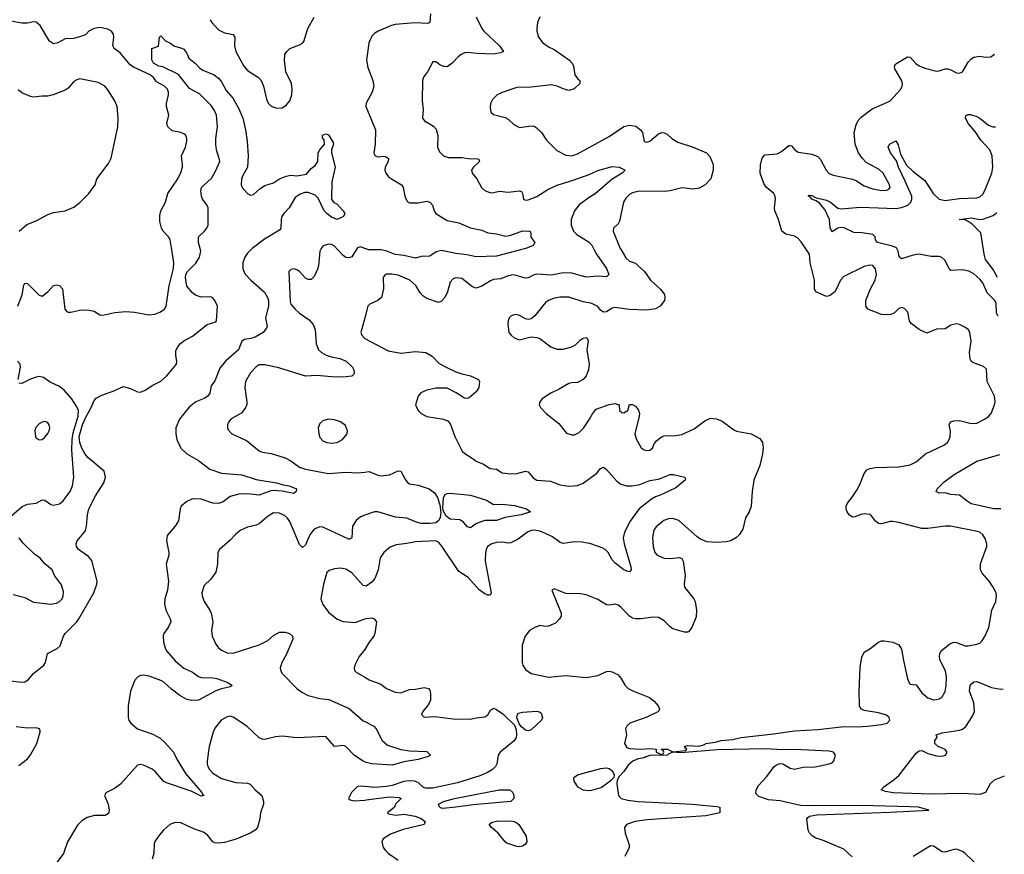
# Model space of a CAD drawing. Header units: inches. Extents: x 2057696 to 2160536, y 827480 to 1016834.
# Tile 273 of 422: x 2137615 to 2144419, y 935824 to 941590. Entities that reach past the tile are written whole.
import ezdxf

# ---------------------------------------------------------------- set-up
doc = ezdxf.new("R2010")
doc.units = ezdxf.units.IN
doc.header["$MEASUREMENT"] = 0
for name, color, linetype in [('C1933', 7, 'Continuous'), ('C1934', 7, 'Continuous'), ('C1943', 7, 'Continuous'), ('C1944', 7, 'Continuous')]:
    doc.layers.add(name, color=color, linetype=linetype)

msp = doc.modelspace()

# ---------------------------------------------------------------- linework, layer by layer
at = {"layer": 'C1933', "color": 5}
for points, elevation in [([(2137550, 937022.7), (2137630, 937013.6), (2137650, 937015.8), (2137674.8, 937030), (2137710, 937074), (2137781.7, 937130), (2137793.7, 937150), (2137808.6, 937211.4), (2137874.5, 937245.5), (2137896.1, 937263.9), (2137917.8, 937330), (2137928.7, 937350), (2138009.8, 937430), (2138023.9, 937450), (2138128.6, 937630), (2138148.2, 937690), (2138149.7, 937710), (2138114, 937854), (2138090, 937881.8), (2138021.6, 937930), (2138007.8, 937950), (2138006, 937970), (2138013, 937990), (2138070, 938058), (2138077.3, 938090), (2138082.9, 938170), (2138094.3, 938210), (2138139.7, 938300.3), (2138196.1, 938390), (2138208.9, 938430), (2138198.2, 938470), (2138085.6, 938565.6), (2138067.5, 938587.5), (2138044.3, 938630), (2138031.8, 938670), (2138027.2, 938710), (2138049.5, 938790), (2138070, 938839.1), (2138109.9, 938910), (2138130, 938959.6), (2138144.6, 938975.4), (2138182.9, 938997.1), (2138272.7, 939027.3), (2138330, 939056.5), (2138382, 939042), (2138430, 939018.6), (2138450, 939017.5), (2138483.5, 939030), (2138535.4, 939064.6), (2138590, 939092.8), (2138630, 939127.1), (2138698.5, 939210), (2138701.5, 939230), (2138694, 939270), (2138695.5, 939304.5), (2138707.8, 939330), (2138726.3, 939353.7), (2138748.9, 939371.1), (2138810, 939404.2), (2138910, 939483.8), (2138970, 939502.3), (2138976.1, 939510), (2138983.2, 939610), (2138964.8, 939650), (2138950, 939668.5), (2138935.8, 939675.8), (2138870, 939672.8), (2138830, 939687.6), (2138810, 939703), (2138769.9, 939750), (2138760.4, 939810), (2138764.3, 939830), (2138774.7, 939850), (2138831.5, 939908.5), (2138858.4, 939950), (2138867.8, 939990), (2138865.1, 940000)], 420), ([(2137602.7, 939610), (2137632, 939690), (2137643.3, 939756.7), (2137650, 939770.5), (2137670, 939767.7), (2137750, 939686), (2137770, 939680.4), (2137809.5, 939710), (2137850, 939753.4), (2137870, 939757.3), (2137890, 939754), (2137910.5, 939730), (2137928.2, 939590), (2137937.5, 939577.5), (2137950.5, 939570.5), (2137970, 939568.5), (2138030, 939582.6), (2138084.7, 939584.7), (2138130, 939575.5), (2138170, 939550.7), (2138190, 939547.7), (2138272, 939568), (2138350, 939574.7), (2138409.2, 939569.2), (2138510, 939551.5), (2138550, 939556.5), (2138584.5, 939570), (2138615.1, 939590), (2138628.4, 939611.6), (2138648.6, 939751.4), (2138678, 939870), (2138679.8, 939910), (2138665.7, 940000)], 440), ([(2139212.1, 940000), (2139190, 939976), (2139172.3, 939950), (2139158, 939910), (2139157.8, 939870), (2139163.6, 939850), (2139175.6, 939830), (2139212.8, 939790), (2139306.5, 939706.5), (2139328.4, 939670), (2139335.2, 939650), (2139334.7, 939610), (2139314.9, 939530), (2139326, 939470), (2139322, 939458), (2139298, 939430), (2139242.4, 939397.6), (2139213.1, 939386.9), (2139170, 939379.5), (2139151.5, 939368.5), (2139128.4, 939310), (2139037.7, 939230), (2138998.1, 939181.9), (2138964.3, 939095.7), (2138938.7, 939061.3), (2138928.8, 939010), (2138915.5, 938990), (2138890, 938972.1), (2138833.2, 938950), (2138787.4, 938912.6), (2138718.8, 938830), (2138694.2, 938770), (2138694.2, 938730), (2138701.8, 938690), (2138730, 938628.8), (2138770, 938590.2), (2138850, 938543.6), (2138930, 938485.2), (2139010, 938457.1), (2139150, 938445.4), (2139250, 938413.4), (2139390, 938391.5), (2139436.9, 938376.9), (2139478, 938370), (2139527.3, 938350), (2139526.8, 938330), (2139510, 938316), (2139430, 938333.6), (2139370, 938336.8), (2139350, 938334.5), (2139270, 938305.6), (2139190, 938315), (2139130, 938312.7), (2139070, 938295.8), (2139021.7, 938258.3), (2138990, 938246.5), (2138950, 938250.5), (2138870, 938277.7), (2138810, 938280.7), (2138770, 938260.7), (2138731.6, 938230), (2138724.7, 938210), (2138713, 938127), (2138690, 938092), (2138633.8, 938026.2), (2138630.3, 937990), (2138646.7, 937910), (2138645.3, 937890), (2138627.9, 937827.9), (2138644.2, 937710), (2138635.9, 937650), (2138617.8, 937590), (2138615.6, 937555.6), (2138625.3, 937510), (2138656.4, 937450), (2138659.3, 937430), (2138641.6, 937390), (2138612.2, 937350), (2138607.8, 937332.3), (2138610.2, 937290), (2138619.7, 937250), (2138630.3, 937230), (2138690, 937159.6), (2138750, 937109.1), (2138810, 937081.8), (2138850, 937053.2), (2138870, 937044.7), (2138950, 937043.8), (2138977.6, 937037.6), (2139053.4, 937010), (2139082.8, 936990), (2139070, 936982), (2139010, 936967.8), (2138970, 936953.1), (2138850.1, 936889.9), (2138805.8, 936885.8), (2138770, 936893.7), (2138721.5, 936921.5), (2138664, 936964), (2138612.5, 937012.5), (2138590, 937025.8), (2138510, 937055.3), (2138470, 937062), (2138450, 937058.7), (2138430, 937047.8), (2138412.2, 937027.8), (2138380.9, 936950), (2138365.5, 936850), (2138365.3, 936770), (2138370.3, 936750), (2138383.1, 936730), (2138430, 936691.5), (2138535, 936655), (2138585.6, 936625.6), (2138617.3, 936597.3), (2138678, 936530), (2138700.3, 936480.3), (2138761.8, 936381.8), (2138874.9, 936250), (2138878, 936238), (2138890.5, 936229.5), (2138870, 936225.6), (2138799.5, 936259.5), (2138630, 936317.5), (2138609.9, 936329.9), (2138553.6, 936393.6), (2138530, 936412.5), (2138470, 936440.4), (2138450, 936444.7), (2138430, 936439.6), (2138311.8, 936308.2), (2138270, 936278.3), (2138210.4, 936249.6), (2138202, 936230), (2138226.2, 936170), (2138232.8, 936127.2), (2138230, 936105.2), (2138207, 936093), (2138131.6, 936091.6), (2138081.9, 936078.1), (2138043.8, 936056.2), (2138015.4, 936024.6), (2137946.2, 935910), (2137918.4, 935830), (2137872.3, 935767.7)], 420), ([(2139694.4, 940000), (2139690.3, 939989.8), (2139680.3, 939890), (2139673.8, 939866.2), (2139650, 939815.3), (2139630, 939794), (2139610, 939794), (2139590, 939804), (2139549, 939850), (2139530, 939862.7), (2139510, 939869.2), (2139490, 939865.2), (2139474.8, 939850), (2139483.7, 939643.7), (2139490, 939625.5), (2139519.5, 939590), (2139550, 939562), (2139615.4, 939515.4), (2139643.6, 939483.6), (2139658, 939450), (2139664.2, 939350), (2139681.1, 939310), (2139701.1, 939290), (2139732.2, 939272.2), (2139770, 939259.7), (2139826.8, 939250), (2139870.5, 939230), (2139914.9, 939190), (2139925.5, 939170), (2139927.7, 939150), (2139921.6, 939138.4), (2139910, 939127.8), (2139850, 939121.1), (2139770, 939121.7), (2139668.9, 939131.1), (2139590, 939128.4), (2139405.4, 939185.4), (2139310, 939206.5), (2139270, 939206), (2139250, 939192.6), (2139210.3, 939150), (2139175.8, 939090), (2139172.2, 939050), (2139186, 938950), (2139184.9, 938930), (2139176.3, 938910), (2139150, 938875.1), (2139074.8, 938830), (2139058.8, 938810), (2139050.8, 938790), (2139050.8, 938770), (2139056.8, 938756.8), (2139081, 938730), (2139183.7, 938683.7), (2139270, 938610.4), (2139290, 938602.6), (2139352.4, 938592.4), (2139450, 938563.1), (2139490, 938542.4), (2139550, 938499.7), (2139590, 938485), (2139750, 938455.9), (2139870, 938463.9), (2139950, 938459.8), (2140000, 938464.6)], 440), ([(2139941.1, 940000), (2139910, 939952.8), (2139890, 939943.9), (2139870, 939947.4), (2139850, 939959.8), (2139814.3, 940000)], 440), ([(2140000, 939530.1), (2139973, 939430), (2139979.1, 939410), (2139997.3, 939390), (2140000, 939388.6)], 460), ([(2137603.8, 939103.8), (2137620.4, 939190), (2137618.9, 939210), (2137600.9, 939230)], 440), ([(2137544, 938150), (2137632.1, 938227.9), (2137670, 938242.6), (2137729.6, 938250.4), (2137770, 938272.7), (2137790, 938270.4), (2137830, 938241.6), (2137850, 938236.4), (2137890, 938244.9), (2137914.9, 938265.1), (2137963.1, 938330), (2137981.4, 938370), (2137989.8, 938430), (2137976.6, 938616.6), (2137978.1, 938690), (2137984.8, 938735.2), (2138019.2, 938850), (2138021, 938890), (2138010, 938916.3), (2137973.6, 938973.6), (2137923.9, 939030), (2137890, 939055.3), (2137825.5, 939085.5), (2137779.1, 939119.1), (2137750, 939124.2), (2137730, 939120.8), (2137690, 939106.6), (2137630, 939076.9), (2137610, 939079.3)], 440), ([(2140000, 938166.2), (2139970, 938155.6), (2139940.2, 938130), (2139915.2, 938090), (2139910.2, 938009.8), (2139897.8, 938002.3), (2139890, 938000.5), (2139710, 938084.7), (2139690, 938086.6), (2139650.5, 938070), (2139640.7, 938059.3), (2139619.6, 938030), (2139590, 937961.2), (2139570, 937944), (2139550, 937965.2), (2139483, 938123), (2139466.7, 938146.7), (2139444.5, 938164.5), (2139410, 938180.3), (2139370, 938182.7), (2139324.5, 938155.6), (2139270, 938106), (2139250, 938097.3), (2139190, 938085.1), (2139139.8, 938060.2), (2139107.1, 938032.9), (2139068.7, 937991.3), (2138995.5, 937930), (2138984.9, 937910), (2138981.3, 937830), (2138970, 937774), (2138935.8, 937724.2), (2138890, 937681.2), (2138874.4, 937630), (2138875.8, 937610), (2138890.3, 937570), (2138930, 937510.5), (2138938.5, 937490), (2138950.2, 937430), (2138940.2, 937370), (2138946.3, 937330), (2138970, 937276.3), (2138988.4, 937250), (2139010, 937234), (2139050, 937214.9), (2139090, 937213.4), (2139270, 937271.2), (2139330, 937301.8), (2139370, 937336.5), (2139410, 937358.3), (2139450, 937359.5), (2139478.8, 937350), (2139500.7, 937330), (2139502, 937310), (2139457.8, 937202.2), (2139426.5, 937150), (2139415.8, 937110), (2139419.3, 937090), (2139430, 937074), (2139530.3, 936970), (2139564.8, 936944.8), (2139610, 936922.3), (2139690, 936900.6), (2139752.7, 936892.7), (2139891.7, 936831.7), (2139990, 936745.7), (2140000, 936740.8)], 440), ([(2137570, 937619.1), (2137650, 937599.1), (2137710, 937566), (2137830, 937552.4), (2137870, 937558.4), (2137890, 937570.5), (2137909.5, 937590), (2137915.8, 937610), (2137917.1, 937637.1), (2137904.9, 937684.9), (2137856, 937750), (2137839.3, 937790), (2137790, 937831.8), (2137756.9, 937870), (2137717.8, 937897.8), (2137636.3, 937976.3), (2137612.3, 938010)], 440), ([(2140000, 937679.6), (2139990, 937681.6), (2139910, 937769.7), (2139870, 937794), (2139830, 937800.4), (2139790, 937796.8), (2139755, 937785), (2139738, 937770), (2139713.8, 937690), (2139696.5, 937590), (2139710.3, 937550), (2139750, 937497.6), (2139809.3, 937449.3), (2139850, 937432.7), (2139933.4, 937426.6), (2140000, 937449.9)], 460), ([(2140000, 937238.6), (2139960.5, 937190), (2139931.3, 937131.3), (2139927.3, 937110), (2139930, 937094), (2139941.4, 937081.4), (2140000, 937047.8)], 460), ([(2140000, 936462.7), (2139990, 936467.4), (2139930, 936506.6), (2139870, 936568.7), (2139850, 936575.3), (2139789.8, 936569.8), (2139730, 936637.2), (2139530.2, 936629.8), (2139430, 936640.5), (2139383.8, 936636.2), (2139310, 936616.9), (2139290, 936618.7), (2139270, 936629.7), (2139186, 936710), (2139090, 936771.3), (2139070, 936778), (2139050, 936774.3), (2139008.5, 936750), (2138964.8, 936695.2), (2138951.4, 936668.6), (2138924, 936570), (2138911.1, 936470), (2138910.2, 936450), (2138915.8, 936430), (2138926.9, 936410), (2138950, 936384.4), (2139010, 936348.1), (2139110, 936319.1), (2139190, 936316.1), (2139209.2, 936309.2), (2139243.1, 936270), (2139288.9, 936230), (2139300.7, 936190), (2139300.2, 936170), (2139279.3, 936110), (2139274.2, 936070), (2139258.2, 936010), (2139241.8, 935990), (2139209.2, 935970), (2139112.1, 935927.9), (2139030, 935904.7), (2138990, 935900.6), (2138963.6, 935903.6), (2138950.7, 935910.7), (2138914.7, 935954.7), (2138890, 935974.7), (2138819.7, 935999.7), (2138730, 936042.3), (2138690, 936043.5), (2138654, 936030), (2138610, 935991.8), (2138581.1, 935958.9), (2138550, 935912.7), (2138543.8, 935896.2), (2138541.3, 935830), (2138530.4, 935790)], 440), ([(2137610, 936436.5), (2137670, 936483.1), (2137690, 936510.4), (2137734, 936590), (2137758, 936670), (2137756.6, 936676.6), (2137751.3, 936691.3), (2137730, 936697.6), (2137670, 936696.1), (2137590, 936704)], 420), ([(2140000, 936291.9), (2139970, 936294.7), (2139950, 936291.5), (2139908.9, 936251.1), (2139887.3, 936210), (2139900.3, 936200.3), (2139930, 936193.7), (2140000, 936198.9)], 460)]:
    msp.add_lwpolyline(points, dxfattribs=dict(at, elevation=elevation))
at = {"layer": 'C1933', "color": 5, "elevation": 460}
for points in [[(2139750, 938829.6), (2139710, 938819.5), (2139690, 938801.2), (2139678, 938770), (2139681.6, 938730), (2139690, 938702.8), (2139710, 938681.6), (2139738, 938670), (2139770, 938663.7), (2139810, 938668.5), (2139846, 938690), (2139879.3, 938730), (2139880.9, 938750), (2139867.2, 938787.2), (2139831.4, 938811.4), (2139790, 938825.1)], [(2137790, 938814), (2137770, 938809.4), (2137750, 938798), (2137725.5, 938770), (2137719.1, 938750), (2137724, 938710), (2137730, 938698), (2137750, 938687.3), (2137770, 938690.8), (2137790, 938706.8), (2137810, 938731), (2137818.4, 938750), (2137822.9, 938770), (2137818.4, 938790), (2137810, 938805.2), (2137802, 938810)]]:
    msp.add_lwpolyline(points, close=True, dxfattribs=at)
at = {"layer": 'C1934', "color": 5}
for points, elevation in [([(2138665.7, 940000), (2138654.7, 940070), (2138643.1, 940090), (2138606, 940130), (2138595, 940150), (2138584.2, 940195.8), (2138583, 940237), (2138591.3, 940270), (2138623.6, 940330), (2138638.4, 940390), (2138708.2, 940490), (2138730, 940534.8), (2138740.5, 940570), (2138741.3, 940590), (2138734, 940650), (2138760.5, 940710), (2138771.1, 940750), (2138771.6, 940770), (2138763.7, 940790), (2138750, 940800.7), (2138729.7, 940809.7), (2138670, 940822.4), (2138638.7, 940850), (2138633, 940873), (2138645.1, 940930), (2138629.8, 940989.8), (2138629.8, 941010), (2138644.7, 941070), (2138644.7, 941090), (2138636.4, 941110), (2138615.8, 941130), (2138561.8, 941161.8), (2138540.7, 941190), (2138516.4, 941210), (2138402.6, 941262.6), (2138378.4, 941278.4), (2138310, 941361.5), (2138267.8, 941390), (2138258, 941410), (2138266, 941470), (2138263.1, 941490), (2138250.6, 941510.6), (2138224.4, 941524.4), (2138170, 941535), (2138130.7, 941530), (2138094, 941510), (2138072.3, 941487.7), (2138058.4, 941481.6), (2137990, 941460.3), (2137930, 941458.7), (2137878.8, 941430), (2137850, 941422.4), (2137822, 941442), (2137757.8, 941550), (2137730, 941573.6), (2137710, 941575), (2137670, 941566.5), (2137630, 941565), (2137530, 941584.9)], 440), ([(2138932.2, 941590), (2138943.1, 941570), (2138990, 941519.5), (2139030, 941498.3), (2139090, 941488), (2139101.1, 941470), (2139100.7, 941410), (2139109.1, 941370), (2139165.5, 941270), (2139190, 941238), (2139265.5, 941190), (2139283.1, 941170), (2139300.3, 941130), (2139320.9, 941040.9), (2139333.1, 941013.1), (2139353.1, 940993.1), (2139390, 940978.4), (2139430, 940981.6), (2139458.2, 941001.8), (2139482.4, 941030), (2139496, 941070), (2139498.8, 941110), (2139493.8, 941150), (2139454.6, 941230), (2139444.8, 941310), (2139448.7, 941350), (2139460.5, 941370), (2139481.6, 941390), (2139550, 941415.6), (2139570, 941427.2), (2139579.6, 941440.4), (2139607.1, 941530), (2139650, 941606.7)], 440), ([(2138865.1, 940000), (2138851.4, 940050), (2138850.7, 940089.3), (2138893.6, 940130), (2138909.8, 940150), (2138917.2, 940170), (2138917.7, 940290), (2138908.8, 940310), (2138879.7, 940350), (2138872.3, 940370), (2138867.6, 940410), (2138872.5, 940430), (2138880.4, 940439.6), (2138942.6, 940497.4), (2138971.5, 940548.5), (2138997.6, 940610), (2138995, 940630), (2138974.8, 940690), (2138970, 940728), (2138970.7, 940770), (2138982.6, 940850), (2138975.3, 940930), (2138962.4, 940962.4), (2138938.1, 940998.1), (2138857.6, 941077.6), (2138790, 941115.6), (2138711.8, 941211.8), (2138604.2, 941264.2), (2138576, 941270), (2138540.5, 941290), (2138528.4, 941311.5), (2138529, 941390), (2138573.6, 941406.4), (2138582, 941470), (2138590, 941478), (2138623.4, 941443.4), (2138652, 941430), (2138686, 941406), (2138730, 941396), (2138750, 941386), (2138770, 941358), (2138784.7, 941324.7), (2138830, 941287.7), (2138857.1, 941257.1), (2138881.8, 941241.8), (2138958.8, 941210), (2138990, 941185.5), (2139010, 941161.6), (2139041.4, 941101.4), (2139090, 941046.4), (2139130, 940974.3), (2139157.3, 940910), (2139175.1, 940830), (2139188.4, 940750), (2139194.1, 940650), (2139190.7, 940570), (2139155.8, 940510), (2139149.1, 940489.1), (2139146.3, 940450), (2139152.4, 940430), (2139190, 940388.2), (2139210, 940378.4), (2139230, 940383.1), (2139276.9, 940423.1), (2139310, 940444.7), (2139370, 940462.7), (2139411.6, 940490), (2139456, 940510), (2139490, 940515.2), (2139530, 940511.7), (2139598, 940522), (2139630, 940562.8), (2139657.2, 940582.8), (2139675.3, 940610), (2139679, 940670), (2139690, 940692), (2139722, 940730), (2139719, 940759), (2139707.3, 940772.7), (2139707.3, 940792.7), (2139730, 940802), (2139750, 940794), (2139781.4, 940741.4), (2139784, 940730), (2139770.5, 940690), (2139770.5, 940670), (2139795.3, 940570), (2139773.4, 940470), (2139771, 940351), (2139784.7, 940330), (2139810, 940314.8), (2139851.3, 940270), (2139862, 940250), (2139852, 940230), (2139810.4, 940209.6), (2139770, 940225.3), (2139737, 940250), (2139719.6, 940270), (2139677.6, 940357.6), (2139657.8, 940377.8), (2139610, 940396.9), (2139585, 940395.1), (2139554.5, 940385.5), (2139518.4, 940361.6), (2139476.8, 940290), (2139440.2, 940250), (2139427.9, 940230), (2139422.4, 940210), (2139419.5, 940150), (2139410, 940137), (2139306.6, 940073.4), (2139221.3, 940010), (2139212.1, 940000)], 420), ([(2137611, 940129), (2137665.5, 940174.5), (2137730, 940200.3), (2137810, 940243.7), (2137850, 940258.4), (2137930, 940270.6), (2137990, 940295.5), (2138030, 940326), (2138093.6, 940390), (2138136.2, 940450), (2138149.6, 940490), (2138230, 940597.3), (2138247, 940633), (2138293.6, 940850), (2138296.3, 940910), (2138289.6, 940989.6), (2138272.3, 941030), (2138225.4, 941105.4), (2138202.7, 941130), (2138157.2, 941157.2), (2138030, 941181.6), (2138010, 941175.6), (2137990, 941162), (2137950, 941116), (2137930, 941102.7), (2137846, 941070), (2137810, 941061.3), (2137770, 941062.3), (2137710, 941055.4), (2137690, 941059.7), (2137630, 941085.4), (2137605.9, 941105.9)], 460), ([(2139814.3, 940000), (2139788.8, 940028.8), (2139770, 940037.4), (2139750, 940038.9), (2139713.1, 940026.9), (2139698.4, 940010), (2139694.4, 940000)], 440), ([(2140000, 940010), (2139970, 940020.8), (2139950, 940013.5), (2139941.1, 940000)], 440)]:
    msp.add_lwpolyline(points, dxfattribs=dict(at, elevation=elevation))
at = {"layer": 'C1943', "color": 5}
for points, elevation in [([(2141586.3, 940000), (2141601.8, 939970), (2141670.8, 939870), (2141687.6, 939830), (2141670, 939812.4), (2141610, 939819.2), (2141530, 939810.4), (2141430, 939837.8), (2141370, 939841.3), (2141290, 939825.6), (2141188.6, 939831.4), (2141170, 939827.7), (2141130, 939807.6), (2141110, 939804.8), (2141030, 939826.6), (2140990, 939819.8), (2140939.6, 939800.4), (2140890, 939794.8), (2140870, 939786.9), (2140810, 939748.4), (2140770, 939735.8), (2140743.6, 939743.6), (2140670, 939802.4), (2140630, 939807.3), (2140610, 939799.5), (2140590, 939777.2), (2140571.8, 939710), (2140553.7, 939670), (2140530, 939644.5), (2140510, 939636.2), (2140430, 939664.2), (2140401.8, 939681.8), (2140382.2, 939702.2), (2140353.5, 939753.5), (2140310.6, 939790.6), (2140230, 939825), (2140188, 939832), (2140149.2, 939830.8), (2140136.2, 939823.8), (2140126.7, 939810), (2140130.3, 939730), (2140115.5, 939670), (2140090.8, 939650), (2140034.7, 939625.3), (2140021.6, 939610), (2140000, 939530.1)], 460), ([(2140072.2, 940000), (2140030, 939999.3), (2140028, 940000)], 440), ([(2141075.2, 940000), (2140910, 939957.4), (2140770, 939950.6), (2140706.2, 939966.2), (2140630, 939973.8), (2140530, 939996), (2140494, 939986), (2140450, 939956.8), (2140390, 939953.1), (2140350, 939942.9), (2140270, 939959.8), (2140210, 939967.1), (2140151.4, 939991.4), (2140112.8, 940000)], 440), ([(2141772, 940000), (2141804.8, 939944.8), (2141830, 939921.1), (2141870, 939907), (2141890, 939890.4), (2141932.4, 939850), (2141974.4, 939790), (2142046.4, 939726.4), (2142071.8, 939691.8), (2142074.7, 939670), (2142070.2, 939650), (2142041.7, 939610), (2142008.2, 939591.8), (2141950, 939582.9), (2141828, 939588), (2141730, 939602), (2141710, 939597.4), (2141670, 939571.5), (2141650, 939569.4), (2141630, 939582.7), (2141609.7, 939609.7), (2141570, 939629.6), (2141510, 939640.5), (2141410, 939672), (2141350, 939672.8), (2141310, 939666.2), (2141270.5, 939650), (2141250, 939635.1), (2141175.5, 939544.5), (2141150, 939522.9), (2141130, 939518.4), (2141110, 939523.6), (2141070, 939547), (2141046.9, 939553.1), (2141030, 939551.6), (2141010, 939542), (2140998, 939530), (2140990.4, 939510), (2140988.1, 939488.1), (2140996, 939430), (2141011, 939410), (2141032.8, 939392.8), (2141070, 939379.1), (2141150, 939398), (2141190, 939394.9), (2141210, 939388), (2141284.9, 939330), (2141330, 939314.9), (2141370, 939313.1), (2141431.1, 939328.9), (2141456.9, 939343.1), (2141490, 939377.3), (2141509, 939390), (2141530, 939394), (2141538, 939390), (2141542.8, 939370), (2141534.9, 939310), (2141550.4, 939209.7), (2141546, 939170), (2141530, 939129), (2141510, 939105.2), (2141488.3, 939091.7), (2141470, 939084.5), (2141430, 939081.6), (2141410, 939075.6), (2141343.2, 939036.8), (2141285.5, 939010), (2141226.8, 938970), (2141210.7, 938950), (2141204.7, 938930), (2141214.8, 938910), (2141253.4, 938870), (2141340.9, 938800.9), (2141394.6, 938734.6), (2141430, 938723), (2141450, 938723), (2141482.7, 938737.3), (2141512.7, 938767.3), (2141554, 938830), (2141572.7, 938867.3), (2141600.1, 938899.9), (2141688.4, 938931.5), (2141730, 938938), (2141758, 938930), (2141760.7, 938890), (2141776.8, 938876.8), (2141790, 938874), (2141818, 938890), (2141830, 938930.8), (2141850, 938930.6), (2141870, 938919.1), (2141892.5, 938892.5), (2141898, 938870), (2141895.8, 938850), (2141865.3, 938730), (2141875.1, 938695.1), (2141910, 938631.3), (2141930, 938617.3), (2141950, 938613.4), (2141970, 938616.3), (2141989.2, 938630), (2142000.7, 938659.3), (2142018.2, 938681.8), (2142050, 938707.6), (2142070, 938714.7), (2142150, 938716.3), (2142190, 938725.1), (2142275.9, 938764.1), (2142350, 938817.8), (2142390, 938836.3), (2142430, 938832.5), (2142470, 938816.5), (2142550, 938757.3), (2142570, 938747.4), (2142670.8, 938730), (2142730, 938697.3), (2142747.7, 938670), (2142752, 938632), (2142748.7, 938590), (2142730, 938509.2), (2142688.6, 938408.6), (2142676, 938330), (2142670, 938229), (2142656, 938190), (2142631.2, 938148.8), (2142612.9, 938070), (2142590, 938034.5), (2142570, 938013.6), (2142530.7, 937990), (2142496.4, 937983.6), (2142430, 937978.4), (2142362.8, 937982.8), (2142320.6, 938000.6), (2142296.5, 938016.5), (2142171.5, 938130), (2142130, 938143.1), (2142098.5, 938141.5), (2142067.7, 938130), (2142013.9, 938086.1), (2141997.8, 938062.3), (2141987.8, 938012.2), (2141992.8, 937950), (2142004.2, 937910), (2142020.4, 937890), (2142070, 937869.1), (2142110, 937867.6), (2142173.8, 937873.8), (2142190, 937867.7), (2142199.5, 937850), (2142214.3, 937750), (2142206.3, 937690), (2142208.9, 937670), (2142274, 937590), (2142282.8, 937570), (2142292.8, 937510), (2142290, 937465.2), (2142259.5, 937390), (2142238.3, 937361.7), (2142230, 937357.6), (2142210, 937358.9), (2142130, 937382.7), (2142110, 937395.8), (2142070, 937437.4), (2142030, 937459.7), (2141990, 937463.1), (2141910, 937449.7), (2141870, 937451.1), (2141850, 937456.4), (2141828.9, 937468.9), (2141770, 937531.6), (2141750, 937545.1), (2141730, 937551.5), (2141690, 937545.6), (2141670, 937547.8), (2141610, 937584.7), (2141530, 937615.6), (2141490, 937622.4), (2141390, 937626.6), (2141310, 937659), (2141292, 937650), (2141357.3, 937490), (2141356.3, 937470), (2141346.8, 937450), (2141318.8, 937421.2), (2141270, 937400.9), (2141250, 937398), (2141210, 937403.7), (2141170, 937389.5), (2141139.1, 937370), (2141108.4, 937330), (2141088.4, 937270), (2141088.5, 937150), (2141093, 937130), (2141110, 937100.7), (2141150, 937073), (2141270, 937047.9), (2141390, 937059.7), (2141530, 937046.5), (2141610, 937060.3), (2141670, 937086.4), (2141690, 937088.2), (2141710, 937083.8), (2141750, 937064.9), (2141770, 937040.7), (2141800.3, 936990), (2141820.4, 936970), (2141852.6, 936952.6), (2141966.9, 936906.9), (2142000.9, 936880.9), (2142026.4, 936850), (2142036.3, 936830), (2142030.8, 936810), (2141950, 936771.1), (2141831, 936730), (2141810.7, 936710), (2141802.8, 936690), (2141808.2, 936650), (2141795.8, 936590), (2141810, 936562), (2141830, 936554.9), (2141910, 936550.3), (2141970, 936554.9), (2142014, 936550), (2142014, 936530), (2142050, 936514), (2142062, 936518), (2142066, 936530), (2142062, 936542), (2142047.3, 936547.3), (2142050, 936551), (2142091.1, 936551.1), (2142130, 936532), (2142218, 936542), (2142226, 936550), (2142216.4, 936556.4), (2142208.7, 936570), (2142230, 936576.3), (2142309.3, 936570.7), (2142350, 936582), (2142358, 936590), (2142421.3, 936598.7), (2142462, 936610), (2142543.9, 936616.1), (2142602, 936630), (2142824.5, 936655.5), (2142970, 936677.6), (2143130, 936685.9), (2143313.4, 936706.6), (2143405.4, 936705.4), (2143473.2, 936710), (2143570, 936721), (2143609.6, 936730), (2143628.3, 936750), (2143624, 936770), (2143605, 936784.9), (2143550, 936802.1), (2143450, 936817.1), (2143428.1, 936828.1), (2143417.7, 936850), (2143415.8, 936950), (2143424.4, 937115.6), (2143434, 937186), (2143450, 937220.5), (2143490, 937244), (2143549.2, 937290), (2143570, 937298.4), (2143590, 937299.5), (2143649.7, 937290.3), (2143690, 937270.2), (2143710, 937240.5), (2143722.1, 937162.1), (2143750, 937037.3), (2143765.1, 937005.1), (2143770, 936998.4), (2143810, 936994.4), (2143850, 936938.7), (2143890, 936905.3), (2143930, 936892), (2143950, 936893.4), (2143970, 936898.7), (2143990, 936913), (2144010.7, 936949.3), (2144018.4, 936990), (2144019.3, 937050), (2144012.5, 937090), (2143975.1, 937170), (2143971.2, 937190), (2143973.3, 937210), (2143983.6, 937230), (2144042.2, 937277.8), (2144070, 937289.1), (2144090, 937287.3), (2144150, 937265.2), (2144170, 937264.4), (2144230, 937275.8), (2144250, 937283.8), (2144264.2, 937295.8), (2144287.5, 937332.5), (2144312.8, 937390), (2144334.3, 937510), (2144360.5, 937570), (2144366, 937610), (2144362.4, 937630), (2144342, 937670), (2144314.3, 937710), (2144266.1, 937766.1), (2144255.8, 937790), (2144255.8, 937830), (2144298.4, 937950), (2144297.6, 937970), (2144286.7, 938006.7), (2144272.1, 938032.1), (2144250, 938049.6), (2144234.8, 938054.8), (2144048.7, 938090), (2144010, 938091.9), (2143890, 938075.4), (2143850, 938074.5), (2143690, 938117.2), (2143650, 938123.9), (2143630, 938122.7), (2143570, 938106.9), (2143550, 938109.7), (2143530, 938125.1), (2143502, 938162), (2143490, 938171.2), (2143450, 938176), (2143428.2, 938171.8), (2143390, 938155.1), (2143370, 938153.6), (2143347.6, 938170), (2143333.6, 938190), (2143326.9, 938210), (2143326.6, 938230), (2143335.6, 938250), (2143368.8, 938291.2), (2143399.8, 938340.2), (2143420.9, 938379.1), (2143450, 938454), (2143470, 938479.5), (2143490, 938490.3), (2143530, 938497.4), (2143690, 938501.5), (2143770, 938514.6), (2143810, 938535.8), (2143875.6, 938590), (2144002, 938650), (2144026.6, 938670), (2144039.5, 938690), (2144044.5, 938710), (2144046.8, 938746.8), (2144039.3, 938790), (2144047.3, 938812.7), (2144070, 938819.3), (2144110, 938821.1), (2144190, 938799.6), (2144230, 938803.1), (2144287.6, 938832.4), (2144312, 938850), (2144329.8, 938870.2), (2144352.8, 938930), (2144355.8, 938950), (2144351.3, 938990), (2144302.2, 939090), (2144296.2, 939176.2), (2144274.7, 939194.7), (2144202, 939222), (2144190.8, 939230.8), (2144184.2, 939244.2), (2144179.8, 939290), (2144189.8, 939370), (2144180.4, 939430), (2144168.9, 939448.9), (2144146.4, 939466.4), (2144110, 939485.1), (2144090, 939488.5), (2144050, 939479.7), (2144010, 939455.1), (2143950, 939452), (2143884.7, 939424.7), (2143830, 939449), (2143775.3, 939490), (2143764, 939510), (2143752.7, 939570), (2143730, 939595.1), (2143710, 939600.9), (2143690, 939595.1), (2143658.4, 939561.6), (2143628.4, 939551.6), (2143570, 939553.3), (2143476, 939590), (2143463.5, 939610), (2143463.5, 939650), (2143495, 939730), (2143527, 939790), (2143536.2, 939830), (2143529.8, 939869.8), (2143510, 939892), (2143490, 939895.1), (2143450, 939884.4), (2143310, 939816.4), (2143287.2, 939790), (2143250, 939713.2), (2143216.4, 939683.6), (2143190, 939678), (2143117, 939710), (2143107.1, 939730), (2143107.2, 939790), (2143078.2, 939910), (2143073.1, 939970), (2143052.7, 940000)], 480), ([(2144376.4, 939544.7), (2144371.3, 939550), (2144366.6, 939566.6), (2144364, 939630), (2144354, 939650), (2144302, 939702), (2144270, 939772), (2144250, 939798.5), (2144210, 939835), (2144173.8, 939853.8), (2144130, 939861.2), (2144050, 939857.7), (2144038.5, 939870), (2144008.3, 939928.3), (2143988.2, 939948.2), (2143970, 939954.6), (2143914.7, 939954.7), (2143829.8, 939969.8), (2143790, 939963.7), (2143710, 939938), (2143692.5, 939952.5), (2143686.2, 939990), (2143681, 940000)], 460), ([(2144372.8, 939809.5), (2144370, 939813), (2144343.2, 939863.2), (2144290, 939932.3), (2144279.7, 939970), (2144275.1, 940000)], 440), ([(2140000, 939388.6), (2140161.5, 939301.5), (2140250, 939286.3), (2140350, 939298.6), (2140421, 939290), (2140466, 939266), (2140514.6, 939214.6), (2140566.6, 939186.6), (2140630, 939156.4), (2140670, 939142.4), (2140731.3, 939130), (2140784.9, 939104.9), (2140794, 939090), (2140787.3, 939050), (2140770, 939019), (2140722.5, 938977.5), (2140710, 938972.7), (2140690, 938975.1), (2140632.2, 939012.3), (2140570, 939044), (2140490, 939045.1), (2140430, 939029.7), (2140387.6, 939012.4), (2140368.2, 938990), (2140350.6, 938930), (2140368.5, 938890), (2140390, 938868.5), (2140410, 938857), (2140430, 938848.8), (2140544.7, 938830), (2140575.6, 938815.6), (2140593.4, 938793.4), (2140622, 938710), (2140673.4, 938610), (2140691.9, 938591.9), (2140750, 938556.3), (2140770, 938539.1), (2140820.4, 938520.4), (2140866, 938490), (2140910, 938484.9), (2140950, 938460.5), (2141010, 938451.7), (2141050, 938455.2), (2141111.2, 938471.2), (2141130, 938465.7), (2141164.6, 938424.6), (2141190, 938409.2), (2141282.5, 938402.5), (2141350, 938375.6), (2141410, 938368), (2141470, 938371.4), (2141510, 938387.9), (2141602.8, 938457.2), (2141630, 938490.4), (2141650, 938497.6), (2141670, 938483), (2141741, 938401), (2141770, 938382), (2141809.3, 938369.3), (2141848.6, 938368.6), (2141901.8, 938378.2), (2141970, 938405.8), (2142030, 938416.8), (2142110, 938447.7), (2142132.9, 938447.1), (2142212, 938430), (2142216, 938410), (2142150, 938356.4), (2142052.7, 938310), (2142010, 938294.6), (2141981.8, 938278.2), (2141895.8, 938210), (2141833.4, 938126.6), (2141795.9, 938050), (2141786.4, 938010), (2141791.8, 937970), (2141838, 937810), (2141840.5, 937790), (2141830, 937776), (2141810, 937779.6), (2141790, 937789.7), (2141730, 937834.7), (2141710, 937858.4), (2141682.2, 937910), (2141661.3, 937930), (2141640.7, 937940.7), (2141562.7, 937970), (2141501.3, 937981.3), (2141450, 937983.2), (2141370, 937970.8), (2141350, 937977.2), (2141296.6, 938016.6), (2141250, 938041.2), (2141210, 938056.3), (2141170, 938063.7), (2141150, 938061.2), (2141123.7, 938050), (2141059.6, 938000.4), (2141010, 937976.1), (2140990, 937973.3), (2140950, 937980.4), (2140910, 937978.2), (2140877.1, 937970), (2140849.1, 937950), (2140838, 937930), (2140834, 937910), (2140832, 937850), (2140872.7, 937630), (2140866, 937614), (2140850, 937614.5), (2140830, 937623), (2140790, 937651.2), (2140715.4, 937735.4), (2140650, 937777.7), (2140533.4, 937953.4), (2140510, 937980.8), (2140490, 937989.8), (2140350, 937983.7), (2140290, 937970.7), (2140217.8, 937962.2), (2140174.5, 937945.5), (2140132, 937908), (2140107.1, 937872.9), (2140091.5, 937790), (2140068.9, 937730), (2140050, 937703.6), (2140010, 937677.6), (2140000, 937679.6)], 460), ([(2144394.5, 938209.9), (2144348, 938210), (2144190, 938246), (2144162.6, 938262.6), (2144110, 938306), (2144050, 938309.5), (2144010, 938320.5), (2143970, 938318.4), (2143949.7, 938329.7), (2143954.5, 938350), (2144003.6, 938396.4), (2144073.2, 938446.8), (2144230, 938539.6), (2144389.4, 938586.6)], 460), ([(2140000, 938464.6), (2140030, 938467.6), (2140090, 938443), (2140110, 938439.8), (2140170, 938446.5), (2140230, 938473.1), (2140250, 938470.4), (2140280.8, 938410), (2140298.4, 938390), (2140310, 938383.6), (2140370, 938373.2), (2140445.5, 938350), (2140481.6, 938321.6), (2140502, 938290), (2140519.4, 938239.4), (2140526, 938186), (2140522.1, 938150), (2140510.8, 938129.2), (2140490, 938113.7), (2140450, 938108.4), (2140390, 938109.9), (2140350, 938120.2), (2140290, 938145.5), (2140213.1, 938153.1), (2140091.1, 938188.9), (2140066.8, 938190), (2140000, 938166.2)], 440), ([(2140000, 937449.9), (2140010, 937453.4), (2140050, 937457.3), (2140064.7, 937450), (2140081, 937430), (2140070.6, 937350), (2140061.6, 937330), (2140030, 937289.2), (2140000.6, 937239.4), (2140000, 937238.6)], 460), ([(2140000, 937047.8), (2140030.4, 937030.4), (2140110, 936998.7), (2140150.6, 936970), (2140210, 936943.6), (2140250, 936940.2), (2140310, 936963.7), (2140350, 936964.2), (2140410, 936975.3), (2140441, 936970), (2140450, 936958), (2140454.9, 936934.9), (2140454, 936890), (2140439.9, 936860.1), (2140401, 936810), (2140391.3, 936790), (2140410, 936771.3), (2140484.1, 936775.9), (2140610, 936760.2), (2140730, 936758.6), (2140770, 936768), (2140830, 936772.9), (2140850, 936788.5), (2140870, 936819.5), (2140890, 936832.6), (2140910, 936824), (2140953.4, 936793.4), (2141035.4, 936715.4), (2141045.2, 936685.2), (2141048.8, 936650), (2141045.2, 936630), (2141031.8, 936608.2), (2140936.4, 936530), (2140922, 936510), (2140913.7, 936450), (2140903.1, 936430), (2140882.8, 936410), (2140849.2, 936390), (2140794.4, 936365.6), (2140641.4, 936318.6), (2140470, 936280.5), (2140420.9, 936280.9), (2140406.6, 936286.6), (2140370, 936320.3), (2140344, 936330), (2140310, 936332.1), (2140270, 936327.1), (2140190, 936300.3), (2140150, 936292.7), (2140070, 936285.4), (2140000, 936291.9)], 460), ([(2144419.5, 936363.5), (2144350, 936335.3), (2144322.8, 936310), (2144288.9, 936250), (2144250, 936236.9), (2144130, 936243.2), (2143910, 936238.9), (2143650.6, 936249.4), (2143599, 936259), (2143569.2, 936270), (2143587.3, 936290), (2143659.2, 936340.8), (2143692.2, 936370), (2143810, 936523.8), (2143830, 936538.7), (2143850, 936540.3), (2143890, 936519.5), (2143950, 936503.8), (2143990, 936502.4), (2144012.7, 936510), (2144025.2, 936530), (2144010, 936549), (2143962, 936570), (2143939, 936590), (2143939, 936610), (2143955.3, 936630), (2143948.7, 936650), (2143990, 936663), (2144110, 936680.8), (2144131.7, 936688.3), (2144153.5, 936706.5), (2144200.6, 936779.4), (2144213.3, 936810), (2144209.8, 936870), (2144178.5, 936950), (2144183, 936990), (2144195.2, 937004.8), (2144210, 937015.5), (2144230, 937017.1), (2144330, 936977.5), (2144394.3, 936965.7), (2144411.3, 936966.4)], 460), ([(2140000, 936740.8), (2140063, 936710), (2140078.4, 936690), (2140119.5, 936610), (2140157.4, 936577.4), (2140249, 936549), (2140310, 936538.7), (2140430, 936535.3), (2140454, 936510), (2140439.2, 936500.8), (2140370, 936479.8), (2140270, 936462.5), (2140190, 936439.8), (2140049.8, 936449.8), (2140010, 936458), (2140000, 936462.7)], 440), ([(2143367.2, 935807.2), (2143310, 935859.8), (2143162.2, 935922.2), (2143116.2, 935936.2), (2143091.1, 935951.1), (2143072.6, 935972.6), (2143065.1, 935990), (2143053.8, 936066.2), (2143061, 936079), (2143072.5, 936087.5), (2143124.1, 936095.9), (2143630, 936114.4), (2143898, 936130), (2143826, 936150), (2143770, 936152.9), (2143430, 936161), (2143090, 936158.1), (2143010, 936162.2), (2142870, 936193.6), (2142790, 936200.9), (2142722.7, 936222.7), (2142703.3, 936243.3), (2142704.4, 936270), (2142720.4, 936299.6), (2142779.5, 936360.5), (2142830, 936430.5), (2142850, 936445.5), (2142870, 936450.4), (2142890, 936448.2), (2142940.2, 936420.2), (2142970, 936412.9), (2143030, 936425.4), (2143111.6, 936428.4), (2143210, 936448.8), (2143230, 936457.1), (2143241.6, 936470), (2143252.4, 936510), (2143238.4, 936530), (2143210, 936537.6), (2142970, 936548.6), (2142885.8, 936545.8), (2142770, 936553.3), (2142434.7, 936545.3), (2142185.1, 936525.1), (2142130, 936528.7), (2142101, 936519), (2142092, 936510), (2141970, 936506.6), (2141941.4, 936498.6), (2141931.3, 936490), (2141890, 936483.6), (2141853.1, 936466.9), (2141819.5, 936440.5), (2141790, 936395.3), (2141758, 936362), (2141744.7, 936335.3), (2141741, 936310), (2141754.4, 936230), (2141773, 936210), (2141817.8, 936197.8), (2141890, 936187.8), (2142262, 936170), (2142433.5, 936153.5), (2142454, 936150), (2142454, 936110), (2142358, 936090), (2141950, 936063), (2141868.7, 936051.3), (2141808, 936030), (2141794.9, 936010), (2141800.5, 935970), (2141828.2, 935890), (2141826, 935870), (2141797.6, 935810)], 480), ([(2140000, 936198.9), (2140010, 936199.7), (2140170, 936221.3), (2140237.3, 936217.3), (2140251.3, 936210), (2140212, 936170), (2140206, 936150), (2140158, 936110), (2140164, 936104), (2140214.9, 936094.9), (2140270, 936100.4), (2140347.5, 936087.5), (2140390.7, 936070.7), (2140418, 936050), (2140410.8, 936030), (2140265.7, 935994.3), (2140176.9, 935963.1), (2140127.9, 935932.1), (2140118, 935910), (2140127, 935870), (2140142.4, 935850), (2140163.8, 935830), (2140230, 935784.4)], 460), ([(2144242.3, 935742.3), (2144150, 935829.6), (2144130, 935843.6), (2144090, 935859.5), (2144070, 935858), (2144010, 935839.5), (2143990, 935841.6), (2143930, 935879.6), (2143910, 935883.6), (2143790.7, 935810)], 480)]:
    msp.add_lwpolyline(points, dxfattribs=dict(at, elevation=elevation))
for points, elevation in [([(2140890, 938240.8), (2140950, 938242.8), (2141034.8, 938234.8), (2141117.3, 938210), (2141144.7, 938190), (2141081, 938170), (2140970, 938149.8), (2140910, 938129.8), (2140830, 938129.1), (2140771.4, 938108.6), (2140730, 938079.6), (2140710, 938086.6), (2140680.5, 938120.5), (2140655.9, 938135.9), (2140590, 938138.4), (2140561.3, 938161.3), (2140541.7, 938201.7), (2140538.9, 938218.9), (2140544, 938290), (2140555.1, 938310), (2140570, 938316.9), (2140590, 938318), (2140730, 938304.7), (2140840.5, 938270)], 440), ([(2141130, 936676.1), (2141110, 936682.2), (2141083.9, 936703.9), (2141066.3, 936726.3), (2141052, 936770), (2141055.4, 936790), (2141062, 936798), (2141090, 936807.1), (2141190, 936812.2), (2141208.3, 936808.3), (2141219.5, 936799.5), (2141228.4, 936770), (2141221.6, 936750), (2141150, 936683.9)], 460), ([(2141670, 936418.3), (2141630, 936415.3), (2141499.3, 936380.7), (2141470.5, 936370), (2141443, 936350), (2141445.5, 936330), (2141471, 936290), (2141510.4, 936270.3), (2141545.1, 936265.1), (2141570, 936266.7), (2141634.2, 936285.8), (2141703.7, 936336.3), (2141723.1, 936356.9), (2141725.2, 936370), (2141715.1, 936395.1), (2141690, 936414.7)], 480), ([(2140540.2, 936140.2), (2140524, 936144), (2140514.6, 936154.6), (2140509.3, 936170), (2140544, 936190), (2140619, 936210), (2140929, 936270), (2141002.8, 936270), (2141023.8, 936250), (2141030.3, 936230), (2141030, 936209.2), (2141010, 936189.8), (2140750, 936166.6), (2140630, 936149.6)], 460), ([(2141070, 935876), (2141050, 935878.4), (2140981.4, 935901.4), (2140969.8, 935909.8), (2140921.1, 935970), (2140875.1, 936010), (2140859.5, 936030), (2140875.4, 936044.6), (2140910, 936053.9), (2141010, 936054.5), (2141031.7, 936051.7), (2141050, 936042.4), (2141064.9, 936030), (2141116.3, 935950), (2141121, 935910), (2141107.5, 935892.5), (2141090, 935881.2)], 460)]:
    msp.add_lwpolyline(points, close=True, dxfattribs=dict(at, elevation=elevation))
at = {"layer": 'C1944', "color": 5}
for points, elevation in [([(2140453.8, 941630), (2140448.8, 941571.2), (2140437, 941563), (2140348.3, 941568.3), (2140210, 941556.4), (2140184.4, 941550), (2140093.4, 941510), (2140070, 941495.8), (2140050, 941475.6), (2140028.1, 941430), (2140012.4, 941310), (2140020.6, 941260.6), (2140055.3, 941170), (2140063.1, 941130), (2140051.3, 941088.7), (2140010, 941013.2), (2140007.4, 940990), (2140075.3, 940830), (2140073, 940730), (2140063, 940670), (2140070, 940651.3), (2140090, 940641.6), (2140130, 940646.7), (2140143.9, 940643.9), (2140163.8, 940630), (2140161.3, 940610), (2140141.3, 940570), (2140139.3, 940550), (2140146, 940530), (2140165.1, 940505.1), (2140184, 940490), (2140253, 940450), (2140264.4, 940430), (2140276.4, 940370), (2140290, 940338.8), (2140298.8, 940330), (2140310, 940323.8), (2140370, 940325.3), (2140430, 940335.3), (2140450, 940330.4), (2140467.7, 940307.7), (2140480.3, 940270), (2140492, 940252), (2140570, 940202.2), (2140650, 940186.2), (2140730, 940151.1), (2140810, 940135.3), (2140850, 940117.1), (2140910, 940110.3), (2140975.6, 940095.6), (2141010, 940100.3), (2141090, 940130.2), (2141138, 940130), (2141144.5, 940124.5), (2141148, 940110), (2141147.1, 940087.1), (2141174.8, 940050), (2141164, 940030), (2141114, 940010), (2141075.2, 940000)], 440), ([(2140768.8, 941608.8), (2140808.8, 941530), (2140823.7, 941510), (2140930.4, 941410), (2140958.8, 941370), (2140938.9, 941361.1), (2140887.3, 941352.7), (2140776.5, 941356.5), (2140710, 941363.8), (2140690, 941360.3), (2140666, 941350), (2140645.5, 941334.5), (2140604.9, 941290), (2140570, 941265.1), (2140545.6, 941265.6), (2140518.3, 941278.3), (2140490, 941299.3), (2140470, 941299), (2140434, 941230), (2140406, 941194), (2140398.4, 941170), (2140397, 941030), (2140403.1, 940970), (2140398.4, 940910), (2140411.7, 940891.7), (2140474.3, 940854.3), (2140493, 940833), (2140504.2, 940790), (2140502, 940710), (2140516.5, 940676.5), (2140543, 940650), (2140578.2, 940638.2), (2140670, 940637.6), (2140731.4, 940628.6), (2140770, 940631.7), (2140787.5, 940627.5), (2140793.7, 940610), (2140750, 940569.3), (2140738.4, 940550), (2140741.6, 940530), (2140774.4, 940490), (2140807.3, 940430), (2140830.4, 940410.3), (2140870, 940394.9), (2140890, 940395.3), (2140930, 940405.5), (2140990, 940398), (2141070, 940408.2), (2141082, 940402), (2141090.3, 940390.3), (2141097.3, 940350), (2141110, 940344.2), (2141130, 940344.4), (2141190, 940369.3), (2141264, 940416), (2141330, 940447.7), (2141439.8, 940480.2), (2141550, 940521), (2141610, 940549.1), (2141710, 940575.8), (2141758.8, 940570), (2141799.1, 940550), (2141779.5, 940530), (2141710, 940489.1), (2141592.8, 940387.2), (2141550, 940361.8), (2141480.7, 940310), (2141448.4, 940270), (2141426.5, 940210), (2141425.8, 940170), (2141443.6, 940130), (2141466.6, 940106.6), (2141550, 940052.7), (2141570, 940031.7), (2141586.3, 940000)], 460), ([(2141208.9, 941610), (2141192.9, 941570), (2141188.9, 941530), (2141188.9, 941510), (2141199.6, 941470), (2141230, 941430.4), (2141270, 941403.1), (2141310, 941384.6), (2141414.4, 941310), (2141432.2, 941290), (2141442, 941270), (2141452.4, 941210), (2141470, 941184), (2141486.8, 941170), (2141487.3, 941150), (2141446.7, 941113.3), (2141410, 941101.7), (2141370, 941112), (2141330, 941131.8), (2141290, 941139.3), (2141150, 941123.8), (2141050, 941122.6), (2140950, 941087), (2140916, 941070), (2140882.3, 941037.7), (2140868.2, 941010), (2140866, 940986), (2140870.6, 940950.6), (2140890, 940934.8), (2140970, 940914.9), (2140990, 940903), (2141030, 940865.5), (2141070, 940845.5), (2141150, 940856.3), (2141170, 940853.4), (2141185.1, 940845.1), (2141221.6, 940810), (2141256.7, 940756.7), (2141327.3, 940687.3), (2141390, 940654), (2141430, 940650.3), (2141470, 940663.1), (2141690, 940782.9), (2141790, 940851.3), (2141830, 940862), (2141873.6, 940853.6), (2141906, 940830), (2141919.3, 940810), (2141930, 940747.7), (2141950, 940743), (2141970, 940750.4), (2142030, 940801.3), (2142050, 940810.4), (2142070, 940808.5), (2142090, 940799.3), (2142121.6, 940770), (2142163.2, 940743.2), (2142270, 940709), (2142360.7, 940670), (2142384.6, 940644.6), (2142408.4, 940590), (2142406.7, 940550), (2142390.6, 940490), (2142352.7, 940450), (2142310, 940426.2), (2142270, 940419.8), (2142190, 940427.6), (2142110, 940408), (2142070, 940403.8), (2141895.2, 940404.8), (2141850, 940394), (2141830, 940382.4), (2141803.1, 940356.9), (2141787.8, 940330), (2141760.8, 940199.2), (2141750, 940179.3), (2141718.8, 940150), (2141717.3, 940130), (2141766, 940010), (2141772, 940000)], 480), ([(2143052.7, 940000), (2143015.2, 940055.2), (2142990, 940083.6), (2142970, 940095.6), (2142910, 940108), (2142882, 940130), (2142858.2, 940210), (2142833.3, 940270), (2142830.9, 940290), (2142838.8, 940350), (2142836.1, 940370), (2142827.1, 940390), (2142773, 940433), (2142757.4, 940457.4), (2142732.5, 940530), (2142734.5, 940585.5), (2142746, 940634), (2142764.6, 940655.4), (2142850, 940663.2), (2142880.2, 940679.8), (2142930, 940721.3), (2142939.9, 940719.9), (2142950, 940718), (2142971, 940691), (2142995.4, 940675.4), (2143090, 940660.2), (2143130, 940643.7), (2143150, 940624.4), (2143189.4, 940549.4), (2143210, 940526.3), (2143236.7, 940516.7), (2143370, 940488.2), (2143397.1, 940477.1), (2143450, 940442.7), (2143510, 940420.5), (2143570.7, 940409.3), (2143608.4, 940411.6), (2143620.8, 940419.2), (2143629.6, 940430), (2143625.7, 940450), (2143583.5, 940530), (2143554.3, 940554.3), (2143464.2, 940604.2), (2143439.3, 940630), (2143412.8, 940670), (2143389.8, 940730), (2143382.5, 940810), (2143395.3, 940864.7), (2143410, 940893), (2143430, 940916.4), (2143505.9, 940974.1), (2143592.7, 941010), (2143629.8, 941030.2), (2143705.1, 941110), (2143714, 941130), (2143716.2, 941150), (2143710, 941173.2), (2143662.4, 941250), (2143661.6, 941270), (2143670, 941284), (2143750, 941332.7), (2143770, 941330.6), (2143807.2, 941287.2), (2143830.8, 941270.8), (2143870, 941254.7), (2143950, 941234.2), (2143970, 941236.1), (2144010, 941250.3), (2144030, 941250.3), (2144050, 941244.6), (2144090, 941223.1), (2144110, 941220.3), (2144130, 941230.5), (2144170, 941296.3), (2144190, 941320.5), (2144210, 941330.5), (2144250, 941339.1), (2144290, 941330.8), (2144325.6, 941334.4), (2144351.9, 941352.5)], 480), ([(2143681, 940000), (2143673.8, 940013.8), (2143646.4, 940026.4), (2143543.6, 940050), (2143529.6, 940070), (2143527, 940090), (2143510, 940107), (2143437.8, 940117.8), (2143380, 940120), (2143312.6, 940152.6), (2143290, 940155.2), (2143270, 940149.8), (2143230, 940123.6), (2143216.4, 940150), (2143210.4, 940210.4), (2143179.5, 940279.5), (2143142.5, 940322.5), (2143119.2, 940339.2), (2143089.5, 940350), (2143081.5, 940361.5), (2143063.7, 940370), (2143070, 940377.3), (2143090, 940374.9), (2143119.3, 940359.3), (2143190, 940342.8), (2143217.6, 940330), (2143270, 940288.7), (2143290, 940283.7), (2143425.8, 940294.2), (2143670, 940285.2), (2143710, 940291.7), (2143752, 940308), (2143774.6, 940330), (2143781.2, 940350), (2143779.6, 940370), (2143734.9, 940474.9), (2143688, 940570), (2143675.4, 940615.4), (2143633.5, 940670), (2143616.3, 940710), (2143626, 940730), (2143670, 940752), (2143686.5, 940726.5), (2143701.9, 940661.9), (2143743.9, 940583.9), (2143790, 940540.6), (2143870, 940479.6), (2143927, 940390), (2143970, 940350.2), (2144010, 940341), (2144110, 940354.6), (2144230, 940359.7), (2144250, 940366), (2144270, 940384.6), (2144284.5, 940410), (2144334, 940530), (2144341, 940570), (2144336, 940650), (2144319.2, 940690), (2144257.7, 940757.7), (2144218, 940818), (2144172.8, 940870), (2144152, 940910), (2144152.9, 940927.1), (2144170, 940934.9), (2144185.8, 940934.2), (2144230, 940920.3), (2144250.2, 940910.2), (2144310, 940862.4), (2144341, 940850), (2144358.7, 940850.5)], 460), ([(2144275.1, 940000), (2144256.9, 940116.9), (2144197.6, 940177.6), (2144170, 940196), (2144150, 940206.6), (2144108.7, 940210), (2144190, 940222), (2144250, 940208.9), (2144270, 940211.8), (2144342.4, 940237.6), (2144365.2, 940254.8), (2144366.8, 940256.6)], 440), ([(2140028, 940000), (2140000, 940010)], 440), ([(2140112.8, 940000), (2140110, 940000.6), (2140072.2, 940000)], 440)]:
    msp.add_lwpolyline(points, dxfattribs=dict(at, elevation=elevation))

doc.saveas('drawing.dxf')
